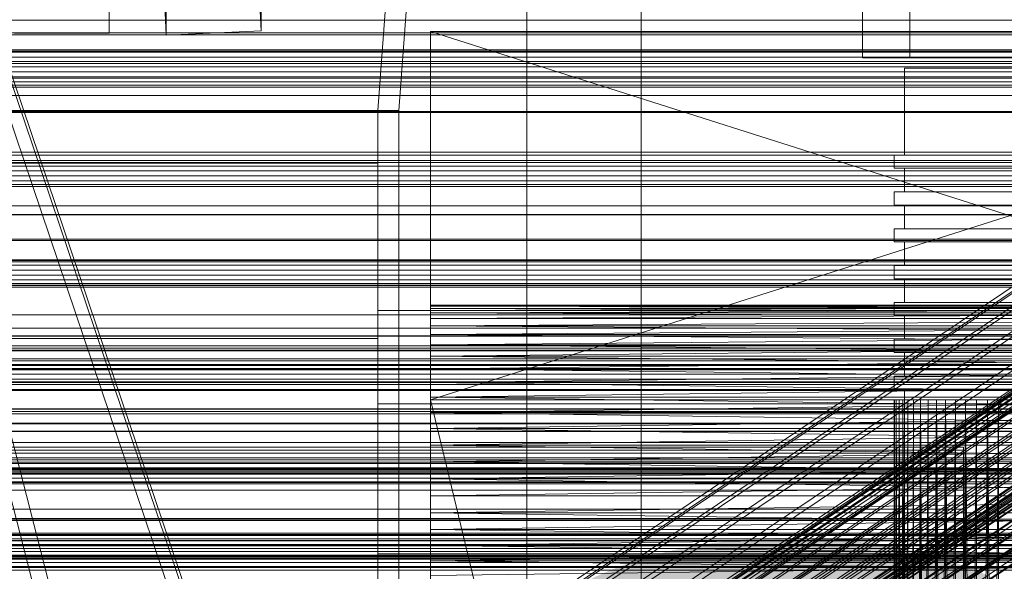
# Model space of a CAD drawing. Header units: millimetres. Extents: x -4395 to 65662, y -65530 to 6847.
# Tile 362 of 656: x 132 to 319, y -33853 to -33748. Entities that reach past the tile are written whole.
import ezdxf

# ---------------------------------------------------------------- set-up
doc = ezdxf.new("R2010")
doc.units = ezdxf.units.MM
for name, color, linetype, lineweight in [('COTAS_O', 1, 'Continuous', 0), ('COTAS_P', 1, 'Continuous', 0), ('frontal_briquetadora', 7, 'Continuous', 0), ('frontal_C01', 7, 'Continuous', 0), ('frontal_C02', 7, 'Continuous', 0), ('frontal_C03', 7, 'Continuous', 0), ('frontal_fines-r33-C07-C02', 7, 'Continuous', 0), ('frontal_secador', 7, 'Continuous', 0)]:
    doc.layers.add(name, color=color, linetype=linetype, lineweight=lineweight)
doc.dimstyles.new('R19_100', dxfattribs={"dimtxt": 250, "dimasz": 150, "dimexe": 150, "dimexo": 80, "dimgap": 100, "dimtad": 1, "dimtih": 1, "dimtoh": 1, "dimdsep": 46, "dimcen": 0.09, "dimadec": 0, "dimazin": 0, "dimtfac": 1, "dimtdec": 4, "dimtofl": 0, "dimtmove": 0, "dimatfit": 3, "dimfxl": 1, "dimtolj": 1, "dimtzin": 0, "dimarcsym": 0})

# ---------------------------------------------------------------- blocks, each defined once
blk = doc.blocks.new('DIM_R33_43')
at = {"layer": 'COTAS_O'}
for p, q in [((-1725, -33700), (-1575, -33655)), ((1725, -33700), (1575, -33655)), ((-1725, -34400), (-1725, -33700)), ((-1725, -33700), (1725, -33700)), ((-1725, -33700), (-1575, -33745)), ((1725, -33700), (1575, -33745)), ((1725, -34400), (1725, -33700))]:
    blk.add_line(p, q, dxfattribs=at)
blk.add_text('3450 O', height=250, dxfattribs=at).set_placement((0, -33600))
blk = doc.blocks.new('DIM_R33_44')
at = {"layer": 'COTAS_P'}
for p, q in [((-150, -32200), (550, -32200)), ((550, -32200), (505, -32350)), ((550, -34800), (550, -32200)), ((550, -32200), (595, -32350)), ((550, -34800), (505, -34650)), ((550, -34800), (595, -34650)), ((-150, -34800), (550, -34800))]:
    blk.add_line(p, q, dxfattribs=at)
blk.add_text('2600 P', height=250, rotation=90, dxfattribs=at).set_placement((450, -33500))
blk = doc.blocks.new('DIM_R33_47')
at = {"layer": 'COTAS_O'}
for p, q in [((-650, -34200), (-500, -34155)), ((650, -34200), (500, -34155)), ((-650, -34900), (-650, -34200)), ((-650, -34200), (650, -34200)), ((-650, -34200), (-500, -34245)), ((650, -34200), (500, -34245)), ((650, -34900), (650, -34200))]:
    blk.add_line(p, q, dxfattribs=at)
blk.add_text('1300 O', height=250, dxfattribs=at).set_placement((0, -34100))

msp = doc.modelspace()

# ---------------------------------------------------------------- linework, layer by layer
at = {"layer": 'frontal_briquetadora'}
for p, q in [((207, -33670), (200, -33765)), ((204, -33765), (211, -33670)), ((292, -33700), (292, -33755)), ((301, -33700), (301, -33755)), ((210, -33820), (210, -33750)), ((210, -33750), (210, -33844.629)), ((210, -33750), (210, -33841.488)), ((210, -33750), (210, -33838.284)), ((210, -33750), (210, -33835.05)), ((210, -33750), (210, -33831.815)), ((210, -33750), (210, -33828.612)), ((210, -33750), (210, -33825.47)), ((210, -33750), (210, -33822.421)), ((210, -33750), (210, -33819.494)), ((210, -33750), (210, -33816.716)), ((210, -33750), (210, -33814.115)), ((210, -33750), (210, -33811.715)), ((210, -33750), (210, -33809.54)), ((210, -33750), (210, -33807.611)), ((210, -33750), (210, -33805.946)), ((210, -33750), (210, -33804.562)), ((210, -33750), (210, -33803.471)), ((210, -33750), (210, -33802.684)), ((210, -33750), (210, -33802.209)), ((210, -33750), (210, -33802.05)), ((430, -33820), (210, -33750)), ((210, -33750), (430, -33750)), ((430, -33750), (210, -33820)), ((348, -33755), (292, -33755)), ((339, -33755), (301, -33755)), ((301.981, -33757), (300, -33757)), ((300, -33757), (300, -33773.5)), ((307.53, -33757), (301.981, -33757)), ((315.55, -33757), (307.53, -33757)), ((324.45, -33757), (315.55, -33757)), ((200, -33765), (-160, -33765)), ((204, -33765), (200, -33765)), ((200, -33765), (200, -33920)), ((204, -33920), (204, -33765)), ((300.179, -33773.5), (298, -33773.5)), ((298, -33773.5), (298, -33776)), ((301.981, -33773.5), (300, -33773.5)), ((306.283, -33773.5), (300.179, -33773.5)), ((307.53, -33773.5), (301.981, -33773.5)), ((315.105, -33773.5), (306.283, -33773.5)), ((315.55, -33773.5), (307.53, -33773.5)), ((324.895, -33773.5), (315.105, -33773.5)), ((324.45, -33773.5), (315.55, -33773.5)), ((200, -33775.055), (-160, -33775.055)), ((200, -33775.055), (200, -33778.229)), ((200, -33777.753), (200, -33775.055)), ((200, -33781.33), (200, -33775.701)), ((200, -33775.701), (200, -33775.882)), ((200, -33775.882), (200, -33781.854)), ((300.179, -33776), (298, -33776)), ((301.981, -33776), (300, -33776)), ((300, -33776), (300, -33780.5)), ((306.283, -33776), (300.179, -33776)), ((307.53, -33776), (301.981, -33776)), ((315.105, -33776), (306.283, -33776)), ((315.55, -33776), (307.53, -33776)), ((324.895, -33776), (315.105, -33776)), ((324.45, -33776), (315.55, -33776)), ((200, -33786.061), (200, -33777.753)), ((200, -33778.229), (200, -33786.965)), ((300.179, -33780.5), (298, -33780.5)), ((298, -33780.5), (298, -33783)), ((301.981, -33780.5), (300, -33780.5)), ((306.283, -33780.5), (300.179, -33780.5)), ((307.53, -33780.5), (301.981, -33780.5)), ((315.105, -33780.5), (306.283, -33780.5)), ((315.55, -33780.5), (307.53, -33780.5)), ((324.895, -33780.5), (315.105, -33780.5)), ((324.45, -33780.5), (315.55, -33780.5)), ((200, -33792.217), (200, -33781.33)), ((200, -33781.854), (200, -33793.034)), ((300.179, -33783), (298, -33783)), ((301.981, -33783), (300, -33783)), ((300, -33783), (300, -33787.5)), ((306.283, -33783), (300.179, -33783)), ((307.53, -33783), (301.981, -33783)), ((315.105, -33783), (306.283, -33783)), ((315.55, -33783), (307.53, -33783)), ((324.895, -33783), (315.105, -33783)), ((324.45, -33783), (315.55, -33783)), ((200, -33799.164), (200, -33786.061)), ((200, -33786.965), (200, -33800.407)), ((300.179, -33787.5), (298, -33787.5)), ((298, -33787.5), (298, -33790)), ((301.981, -33787.5), (300, -33787.5)), ((306.283, -33787.5), (300.179, -33787.5)), ((307.53, -33787.5), (301.981, -33787.5)), ((315.105, -33787.5), (306.283, -33787.5)), ((315.55, -33787.5), (307.53, -33787.5)), ((324.895, -33787.5), (315.105, -33787.5)), ((324.45, -33787.5), (315.55, -33787.5)), ((300.179, -33790), (298, -33790)), ((301.981, -33790), (300, -33790)), ((300, -33790), (300, -33794.5)), ((306.283, -33790), (300.179, -33790)), ((307.53, -33790), (301.981, -33790)), ((315.105, -33790), (306.283, -33790)), ((315.55, -33790), (307.53, -33790)), ((324.895, -33790), (315.105, -33790)), ((324.45, -33790), (315.55, -33790)), ((200, -33807.297), (200, -33792.217)), ((200, -33793.034), (200, -33808.326)), ((300.179, -33794.5), (298, -33794.5)), ((298, -33794.5), (298, -33797)), ((301.981, -33794.5), (300, -33794.5)), ((306.283, -33794.5), (300.179, -33794.5)), ((307.53, -33794.5), (301.981, -33794.5)), ((315.105, -33794.5), (306.283, -33794.5)), ((315.55, -33794.5), (307.53, -33794.5)), ((324.895, -33794.5), (315.105, -33794.5)), ((324.45, -33794.5), (315.55, -33794.5)), ((300.179, -33797), (298, -33797)), ((301.981, -33797), (300, -33797)), ((300, -33797), (300, -33801.5)), ((306.283, -33797), (300.179, -33797)), ((307.53, -33797), (301.981, -33797)), ((315.105, -33797), (306.283, -33797)), ((315.55, -33797), (307.53, -33797)), ((324.895, -33797), (315.105, -33797)), ((324.45, -33797), (315.55, -33797)), ((200, -33815.779), (200, -33799.164)), ((200, -33800.407), (200, -33817.241)), ((210, -33802.05), (210, -33802.209)), ((430, -33802.05), (210, -33802.209)), ((430, -33802.05), (210, -33802.05)), ((430, -33802.209), (210, -33802.05)), ((210, -33802.209), (210, -33802.684)), ((430, -33802.209), (210, -33802.684)), ((430, -33802.209), (210, -33802.209)), ((430, -33802.684), (210, -33802.209)), ((210, -33802.684), (210, -33803.471)), ((430, -33802.684), (210, -33803.471)), ((430, -33802.684), (210, -33802.684)), ((430, -33803.471), (210, -33802.684)), ((300.179, -33801.5), (298, -33801.5)), ((298, -33801.5), (298, -33804)), ((301.981, -33801.5), (300, -33801.5)), ((306.283, -33801.5), (300.179, -33801.5)), ((307.53, -33801.5), (301.981, -33801.5)), ((315.105, -33801.5), (306.283, -33801.5)), ((315.55, -33801.5), (307.53, -33801.5)), ((324.895, -33801.5), (315.105, -33801.5)), ((324.45, -33801.5), (315.55, -33801.5)), ((480, -33803.052), (200, -33803.052)), ((200, -33803.052), (200, -33806.399)), ((200, -33806.043), (200, -33803.052)), ((200, -33803.946), (200, -33803.763)), ((200, -33803.763), (200, -33809.778)), ((200, -33810.289), (200, -33803.946)), ((210, -33803.471), (210, -33804.562)), ((430, -33803.471), (210, -33804.562)), ((430, -33803.471), (210, -33803.471)), ((430, -33804.562), (210, -33803.471)), ((210, -33804.562), (210, -33805.946)), ((430, -33804.562), (210, -33805.946)), ((430, -33804.562), (210, -33804.562)), ((300.179, -33804), (298, -33804)), ((301.981, -33804), (300, -33804)), ((300, -33804), (300, -33808.5)), ((306.283, -33804), (300.179, -33804)), ((307.53, -33804), (301.981, -33804)), ((315.105, -33804), (306.283, -33804)), ((315.55, -33804), (307.53, -33804)), ((324.895, -33804), (315.105, -33804)), ((324.45, -33804), (315.55, -33804)), ((200, -33814.779), (200, -33806.043)), ((200, -33806.399), (200, -33815.42)), ((210, -33805.946), (210, -33807.611)), ((430, -33805.946), (210, -33807.611)), ((430, -33805.946), (210, -33805.946)), ((430, -33807.611), (210, -33805.946)), ((200, -33808.326), (-160, -33808.326)), ((200, -33825.094), (200, -33807.297)), ((200, -33808.326), (200, -33826.235)), ((210, -33807.611), (210, -33809.54)), ((430, -33807.611), (210, -33809.54)), ((430, -33807.611), (210, -33807.611)), ((210, -33807.611), (430, -33809.54)), ((300.179, -33808.5), (298, -33808.5)), ((298, -33808.5), (298, -33811)), ((301.981, -33808.5), (300, -33808.5)), ((306.283, -33808.5), (300.179, -33808.5)), ((307.53, -33808.5), (301.981, -33808.5)), ((315.105, -33808.5), (306.283, -33808.5)), ((315.55, -33808.5), (307.53, -33808.5)), ((324.895, -33808.5), (315.105, -33808.5)), ((324.45, -33808.5), (315.55, -33808.5)), ((200, -33809.778), (200, -33820.797)), ((200, -33821.536), (200, -33810.289)), ((210, -33809.54), (210, -33811.715)), ((430, -33809.54), (210, -33811.715)), ((430, -33809.54), (210, -33809.54)), ((210, -33809.54), (430, -33811.715)), ((210, -33811.715), (210, -33814.115)), ((430, -33811.715), (210, -33811.715)), ((210, -33814.115), (430, -33811.715)), ((210, -33811.715), (430, -33814.115)), ((300.179, -33811), (298, -33811)), ((301.981, -33811), (300, -33811)), ((300, -33811), (300, -33815.5)), ((306.283, -33811), (300.179, -33811)), ((307.53, -33811), (301.981, -33811)), ((315.105, -33811), (306.283, -33811)), ((315.55, -33811), (307.53, -33811)), ((324.895, -33811), (315.105, -33811)), ((324.45, -33811), (315.55, -33811)), ((210, -33814.115), (210, -33816.716)), ((430, -33814.115), (210, -33814.115)), ((210, -33816.716), (430, -33814.115)), ((210, -33814.115), (430, -33816.716)), ((200, -33827.53), (200, -33814.779)), ((200, -33815.42), (200, -33828.329)), ((200, -33834.281), (200, -33815.779)), ((300.179, -33815.5), (298, -33815.5)), ((298, -33815.5), (298, -33818)), ((301.981, -33815.5), (300, -33815.5)), ((306.283, -33815.5), (300.179, -33815.5)), ((307.53, -33815.5), (301.981, -33815.5)), ((315.105, -33815.5), (306.283, -33815.5)), ((315.55, -33815.5), (307.53, -33815.5)), ((324.895, -33815.5), (315.105, -33815.5)), ((324.45, -33815.5), (315.55, -33815.5)), ((200, -33817.241), (200, -33835.819)), ((210, -33816.716), (210, -33819.494)), ((430, -33816.716), (210, -33816.716)), ((210, -33819.494), (430, -33816.716)), ((210, -33816.716), (430, -33819.494)), ((210, -33819.494), (210, -33822.421)), ((430, -33819.494), (210, -33819.494)), ((210, -33822.421), (430, -33819.494)), ((210, -33819.494), (430, -33822.421)), ((300.179, -33818), (298, -33818)), ((301.981, -33818), (300, -33818)), ((300, -33818), (300, -33990)), ((306.283, -33818), (300.179, -33818)), ((307.53, -33818), (301.981, -33818)), ((315.105, -33818), (306.283, -33818)), ((315.55, -33818), (307.53, -33818)), ((324.895, -33818), (315.105, -33818)), ((324.45, -33818), (315.55, -33818)), ((480, -33820.797), (200, -33820.797)), ((200, -33820.797), (200, -33834.64)), ((200, -33835.46), (200, -33821.536)), ((210, -33820), (210, -34060)), ((210, -34260), (210, -33820)), ((210, -34680), (210, -33820)), ((210, -33820), (210, -33855.985)), ((210, -33820), (210, -33853.384)), ((210, -33820), (210, -33850.606)), ((210, -33820), (210, -33847.678)), ((210, -33844.629), (210, -33820)), ((210, -33820), (416.55, -34680)), ((430, -33820), (210, -33820)), ((304.444, -33820), (210, -33820)), ((210, -33820), (306.043, -33820)), ((302.994, -33820), (210, -33820)), ((301.708, -33820), (210, -33820)), ((210, -33820), (307.777, -33820)), ((300.598, -33820), (210, -33820)), ((210, -33820), (309.629, -33820)), ((299.675, -33820), (210, -33820)), ((210, -33820), (311.581, -33820)), ((298.947, -33820), (210, -33820)), ((210, -33820), (313.614, -33820)), ((210, -33820), (315.708, -33820)), ((298.423, -33820), (210, -33820)), ((210, -33820), (317.844, -33820)), ((320, -33820), (210, -33820)), ((298.106, -33820), (210, -33820)), ((298, -33820), (210, -33820)), ((298.106, -33820), (298, -34060)), ((298, -33820), (298, -34060)), ((298.106, -33820), (298, -33820)), ((298, -33820), (298.106, -34060)), ((298.423, -33820), (298.106, -34060)), ((298.106, -33820), (298.106, -34060)), ((298.423, -33820), (298.106, -33820)), ((298.106, -33820), (298.423, -34060)), ((298.947, -33820), (298.423, -34060)), ((298.423, -33820), (298.423, -34060)), ((298.947, -33820), (298.423, -33820)), ((298.423, -33820), (298.947, -34060)), ((299.675, -33820), (298.947, -34060)), ((298.947, -33820), (298.947, -34060)), ((299.675, -33820), (298.947, -33820)), ((298.947, -33820), (299.675, -34060)), ((300.598, -33820), (299.675, -34060)), ((299.675, -33820), (299.675, -34060)), ((300.598, -33820), (299.675, -33820)), ((299.675, -33820), (300.598, -34060)), ((301.708, -33820), (300.598, -34060)), ((300.598, -33820), (300.598, -34060)), ((301.708, -33820), (300.598, -33820)), ((302.994, -33820), (301.708, -34060)), ((301.708, -33820), (301.708, -34060)), ((302.994, -33820), (301.708, -33820)), ((304.444, -33820), (302.994, -34060)), ((302.994, -33820), (302.994, -34060)), ((304.444, -33820), (302.994, -33820)), ((302.994, -33820), (304.444, -34060)), ((306.043, -33820), (304.444, -34060)), ((304.444, -33820), (304.444, -34060)), ((306.043, -33820), (304.444, -33820)), ((307.777, -33820), (306.043, -34060)), ((306.043, -34060), (306.043, -33820)), ((307.777, -33820), (306.043, -33820)), ((306.043, -33820), (307.777, -34060)), ((309.629, -33820), (307.777, -34060)), ((307.777, -34060), (307.777, -33820)), ((309.629, -33820), (307.777, -33820)), ((307.777, -33820), (309.629, -34060)), ((311.581, -33820), (309.629, -34060)), ((309.629, -34060), (309.629, -33820)), ((311.581, -33820), (309.629, -33820)), ((313.614, -33820), (311.581, -34060)), ((311.581, -34060), (311.581, -33820)), ((313.614, -33820), (311.581, -33820)), ((311.581, -33820), (313.614, -34060)), ((315.708, -33820), (313.614, -34060)), ((313.614, -34060), (313.614, -33820)), ((315.708, -33820), (313.614, -33820)), ((317.844, -33820), (315.708, -34060)), ((315.708, -34060), (315.708, -33820)), ((317.844, -33820), (315.708, -33820)), ((315.708, -33820), (317.844, -34060)), ((317.844, -34060), (317.844, -33820)), ((320, -33820), (317.844, -33820)), ((210, -33822.421), (210, -33825.47)), ((430, -33822.421), (210, -33822.421)), ((210, -33825.47), (430, -33822.421)), ((210, -33822.421), (430, -33825.47)), ((200, -33843.865), (200, -33825.094)), ((200, -33826.235), (200, -33845.006)), ((210, -33825.47), (210, -33828.612)), ((430, -33825.47), (210, -33825.47)), ((210, -33828.612), (430, -33825.47)), ((210, -33825.47), (430, -33828.612)), ((200, -33841.77), (200, -33827.53)), ((200, -33828.329), (200, -33842.57)), ((210, -33828.612), (210, -33831.815)), ((430, -33828.612), (210, -33828.612)), ((210, -33831.815), (430, -33828.612)), ((210, -33828.612), (430, -33831.815)), ((210, -33831.815), (210, -33835.05)), ((430, -33831.815), (210, -33835.05)), ((430, -33831.815), (210, -33831.815)), ((210, -33831.815), (430, -33835.05)), ((200, -33852.858), (200, -33834.281)), ((200, -33834.64), (200, -33848.563)), ((200, -33849.302), (200, -33835.46)), ((200, -33835.819), (200, -33854.32)), ((430, -33835.05), (210, -33838.284)), ((210, -33838.284), (210, -33835.05)), ((210, -33835.05), (430, -33835.05)), ((430, -33838.284), (210, -33835.05)), ((430, -33838.284), (210, -33841.488)), ((210, -33841.488), (210, -33838.284)), ((210, -33838.284), (430, -33838.284)), ((200, -33854.679), (200, -33841.77)), ((430, -33841.488), (210, -33844.629)), ((210, -33844.629), (210, -33841.488)), ((210, -33841.488), (430, -33841.488)), ((430, -33844.629), (210, -33841.488)), ((200, -33842.57), (200, -33855.32)), ((200, -33861.773), (200, -33843.865)), ((200, -33845.006), (200, -33862.803)), ((430, -33844.629), (210, -33847.678)), ((210, -33847.678), (210, -33844.629)), ((210, -33844.629), (430, -33844.629)), ((430, -33847.678), (210, -33844.629)), ((430, -33847.678), (210, -33850.606)), ((210, -33850.606), (210, -33847.678)), ((210, -33847.678), (430, -33847.678)), ((430, -33850.606), (210, -33847.678)), ((200, -33848.563), (200, -33859.811)), ((200, -33860.322), (200, -33849.302)), ((480, -33849.302), (200, -33849.302)), ((430, -33850.606), (210, -33853.384)), ((210, -33853.384), (210, -33850.606)), ((210, -33850.606), (430, -33850.606)), ((430, -33853.384), (210, -33850.606))]:
    msp.add_line(p, q, dxfattribs=at)
at = {"layer": 'frontal_C01'}
for p, q in [((250, -35948.128), (250, -33252.594)), ((250, -33257.389), (250, -35952.922)), ((228.298, -33855.539), (228.298, -33580.534)), ((228.298, -33586.293), (228.298, -33861.298)), ((425, -33747.837), (-425, -33747.837)), ((425, -33750.663), (-425, -33750.663)), ((-425, -33762.175), (425, -33762.175)), ((146.872, -33915.19), (331.181, -33791.321)), ((148.32, -33915.455), (332.629, -33791.585)), ((146.383, -33916.366), (330.692, -33792.496)), ((150.629, -33917.141), (334.938, -33793.272)), ((141.218, -33938.743), (355.017, -33795.055)), ((141.731, -33938.837), (355.53, -33795.149)), ((146.887, -33918.901), (331.197, -33795.032)), ((141.045, -33939.16), (354.844, -33795.472)), ((141.224, -33940.058), (355.022, -33796.37)), ((142.549, -33939.435), (356.348, -33795.746)), ((143.617, -33940.495), (357.415, -33796.807)), ((153.641, -33920.135), (337.95, -33796.266)), ((141.742, -33941.377), (355.541, -33797.689)), ((144.861, -33941.947), (358.659, -33798.259)), ((148.35, -33922.624), (332.659, -33798.755)), ((142.565, -33943.027), (356.363, -33799.339)), ((359.995, -33800.002), (146.196, -33943.691)), ((157.152, -33924.232), (341.461, -33800.362)), ((143.635, -33944.895), (357.434, -33801.207)), ((147.533, -33945.607), (361.332, -33801.919)), ((144.881, -33946.855), (358.68, -33803.166)), ((148.779, -33947.566), (362.578, -33803.878)), ((150.672, -33927.28), (334.981, -33803.411)), ((146.218, -33948.771), (360.017, -33805.083)), ((149.85, -33949.434), (363.648, -33805.746)), ((345.231, -33805.283), (160.922, -33929.152)), ((147.554, -33950.515), (361.352, -33806.826)), ((148.798, -33951.966), (362.596, -33808.278)), ((150.672, -33951.084), (364.471, -33807.396)), ((149.865, -33953.027), (363.664, -33809.339)), ((150.683, -33953.625), (364.482, -33809.936)), ((151.191, -33952.403), (364.989, -33808.715)), ((151.196, -33953.718), (364.995, -33810.03)), ((151.369, -33953.302), (365.168, -33809.613)), ((153.694, -33932.552), (338.003, -33808.683)), ((164.693, -33934.561), (349.002, -33810.692)), ((-1100, -33812.606), (1100, -33812.606)), ((157.211, -33938.081), (341.52, -33814.212)), ((-1100, -33816.606), (1100, -33816.606)), ((168.21, -33940.09), (352.519, -33816.221)), ((160.982, -33943.491), (345.291, -33819.621)), ((171.232, -33945.363), (355.541, -33821.493)), ((164.752, -33948.411), (349.061, -33824.542)), ((173.554, -33950.019), (357.863, -33826.149)), ((168.263, -33952.508), (352.572, -33828.639))]:
    msp.add_line(p, q, dxfattribs=at)
at = {"layer": 'frontal_C02'}
for p, q in [((250, -35767.183), (250, -32921.727)), ((250, -32926.497), (250, -35771.953)), ((228.298, -33874.707), (228.298, -33584.212)), ((228.298, -33589.943), (228.298, -33880.437)), ((177.811, -33749.902), (174.943, -33690.636)), ((159.83, -33750.695), (156.962, -33691.429)), ((149, -33750.296), (149, -33704.859)), ((149, -33750.296), (149, -33744.335)), ((159.83, -33744.732), (159.83, -33750.695)), ((177.811, -33749.902), (177.811, -33743.94)), ((425, -33750.245), (-425, -33750.245)), ((131, -33750.296), (149, -33750.296)), ((159.83, -33750.695), (177.811, -33749.902)), ((425, -33753.931), (-425, -33753.931)), ((-425, -33765.386), (425, -33765.386)), ((146.383, -33935.233), (330.692, -33811.978)), ((146.872, -33933.95), (331.181, -33810.695)), ((148.32, -33934.108), (332.629, -33810.853)), ((150.629, -33935.695), (334.938, -33812.44)), ((141.045, -33957.913), (354.844, -33814.938)), ((141.218, -33957.459), (355.017, -33814.483)), ((141.224, -33958.847), (355.022, -33815.872)), ((141.731, -33957.515), (355.53, -33814.539)), ((142.549, -33958.077), (356.348, -33815.102)), ((146.887, -33937.869), (331.197, -33814.614)), ((153.641, -33938.604), (337.95, -33815.35)), ((141.742, -33960.197), (355.541, -33817.222)), ((143.617, -33959.108), (357.415, -33816.133)), ((144.861, -33960.537), (358.659, -33817.561)), ((142.565, -33961.871), (356.363, -33818.895)), ((359.995, -33819.291), (146.196, -33962.266)), ((148.35, -33941.678), (332.659, -33818.423)), ((157.152, -33942.637), (341.461, -33819.382)), ((143.635, -33963.754), (357.434, -33820.779)), ((147.533, -33964.178), (361.332, -33821.203)), ((144.881, -33965.719), (358.68, -33822.743)), ((148.779, -33966.143), (362.578, -33823.168)), ((150.672, -33946.401), (334.981, -33823.147)), ((146.218, -33967.631), (360.017, -33824.656)), ((345.231, -33824.263), (160.922, -33947.518)), ((-311.15, -33828.995), (311.15, -33828.995)), ((153.694, -33951.717), (338.003, -33828.462)), ((311.15, -33829.591), (311.15, -33828.995)), ((311.15, -33828.995), (311.15, -33830.128)), ((-311.15, -33829.591), (311.15, -33829.591)), ((-311.15, -33830.128), (311.15, -33830.128)), ((164.693, -33952.915), (349.002, -33829.66)), ((311.15, -33831.876), (311.15, -33829.591)), ((311.15, -33830.128), (311.15, -33832.913)), ((-311.15, -33831.876), (311.15, -33831.876)), ((311.15, -33835.694), (311.15, -33831.876)), ((-311.15, -33832.913), (311.15, -33832.913)), ((157.211, -33957.262), (341.52, -33834.007)), ((311.15, -33832.913), (311.15, -33837.161)), ((-311.15, -33835.694), (311.15, -33835.694)), ((311.15, -33840.786), (311.15, -33835.694)), ((-311.15, -33837.161), (311.15, -33837.161)), ((311.15, -33837.161), (311.15, -33842.582)), ((-311.15, -33840.786), (311.15, -33840.786)), ((311.15, -33846.803), (311.15, -33840.786)), ((-311.15, -33842.582), (311.15, -33842.582)), ((311.15, -33842.582), (311.15, -33848.807)), ((-440, -33845.381), (440, -33845.381)), ((-440, -33845.592), (440, -33845.592)), ((-440, -33845.782), (440, -33845.782)), ((-440, -33846.402), (440, -33846.402)), ((-440, -33846.769), (440, -33846.769)), ((-440, -33847.755), (440, -33847.755)), ((311.15, -33846.803), (-311.15, -33846.803)), ((311.15, -33853.336), (311.15, -33846.803)), ((-440, -33848.275), (440, -33848.275)), ((-440, -33849.559), (440, -33849.559)), ((-311.15, -33848.807), (311.15, -33848.807)), ((311.15, -33848.807), (311.15, -33855.411)), ((-440, -33850.196), (440, -33850.196)), ((440, -33851.691), (-440, -33851.691)), ((-440, -33852.401), (440, -33852.401))]:
    msp.add_line(p, q, dxfattribs=at)
at = {"layer": 'frontal_C03'}
for p, q in [((1270, -33755.693), (-1230, -33755.693)), ((1270, -33756.079), (-1230, -33756.079)), ((1270, -33756.745), (-1230, -33756.745)), ((-1230, -33757.677), (1270, -33757.677)), ((1270, -33758.619), (-1230, -33758.619)), ((1270, -33759.551), (-1230, -33759.551)), ((1270, -33760.217), (-1230, -33760.217)), ((1270, -33760.603), (-1230, -33760.603)), ((1270, -33774.534), (-1230, -33774.534)), ((1270, -33774.92), (-1230, -33774.92)), ((1270, -33775.586), (-1230, -33775.586)), ((-1230, -33776.518), (1270, -33776.518)), ((1270, -33777.46), (-1230, -33777.46)), ((1270, -33778.392), (-1230, -33778.392)), ((1270, -33779.058), (-1230, -33779.058)), ((1270, -33779.444), (-1230, -33779.444)), ((1270, -33784.766), (-1230, -33784.766)), ((1270, -33784.851), (-1230, -33784.851)), ((1270, -33789.465), (-1230, -33789.465)), ((1270, -33789.707), (-1230, -33789.707)), ((1270, -33793.375), (-1230, -33793.375)), ((1270, -33793.761), (-1230, -33793.761)), ((1270, -33794.427), (-1230, -33794.427)), ((-1230, -33795.359), (1270, -33795.359)), ((1270, -33796.301), (-1230, -33796.301)), ((1270, -33797.233), (-1230, -33797.233)), ((1270, -33797.899), (-1230, -33797.899)), ((1270, -33798.234), (-1230, -33798.234)), ((1270, -33798.285), (-1230, -33798.285)), ((1270, -33798.596), (-1230, -33798.596)), ((1516, -33806.372), (-1476, -33806.372)), ((1516, -33806.398), (-1476, -33806.398)), ((1516, -33807.84), (-1476, -33807.84)), ((1516, -33807.916), (-1476, -33807.916)), ((1270, -33809.736), (-1230, -33809.736)), ((-1230, -33810.164), (1270, -33810.164)), ((1516, -33810.58), (-1476, -33810.58)), ((1516, -33810.694), (-1476, -33810.694)), ((1270, -33812.216), (-1230, -33812.216)), ((1270, -33812.602), (-1230, -33812.602)), ((1270, -33813.268), (-1230, -33813.268)), ((1516, -33814.175), (-1476, -33814.175)), ((-1476, -33814.309), (1516, -33814.309)), ((-1230, -33814.2), (1270, -33814.2)), ((1270, -33815.142), (-1230, -33815.142)), ((1270, -33816.074), (-1230, -33816.074)), ((1270, -33816.74), (-1230, -33816.74)), ((1270, -33817.126), (-1230, -33817.126)), ((1516, -33818.077), (-1476, -33818.077)), ((1516, -33818.21), (-1476, -33818.21)), ((1516, -33821.692), (-1476, -33821.692)), ((1516, -33821.805), (-1476, -33821.805)), ((1270, -33822.222), (-1230, -33822.222)), ((1270, -33822.649), (-1230, -33822.649)), ((1516, -33824.469), (-1476, -33824.469)), ((1516, -33824.545), (-1476, -33824.545)), ((1516, -33825.987), (-1476, -33825.987)), ((1516, -33826.014), (-1476, -33826.014)), ((1270, -33831.057), (-1230, -33831.057)), ((1270, -33831.443), (-1230, -33831.443)), ((1270, -33832.109), (-1230, -33832.109)), ((-1230, -33833.041), (1270, -33833.041)), ((1270, -33833.789), (-1230, -33833.789)), ((1270, -33833.983), (-1230, -33833.983)), ((1270, -33834.152), (-1230, -33834.152)), ((1270, -33834.915), (-1230, -33834.915)), ((1270, -33835.581), (-1230, -33835.581)), ((1270, -33835.967), (-1230, -33835.967)), ((1270, -33842.678), (-1230, -33842.678)), ((1270, -33842.92), (-1230, -33842.92)), ((1270, -33847.535), (-1230, -33847.535)), ((1270, -33847.62), (-1230, -33847.62)), ((1270, -33849.898), (-1230, -33849.898)), ((1270, -33850.284), (-1230, -33850.284)), ((1270, -33850.95), (-1230, -33850.95)), ((-1230, -33851.882), (1270, -33851.882))]:
    msp.add_line(p, q, dxfattribs=at)
at = {"layer": 'frontal_fines-r33-C07-C02'}
for p, q in [((89.057, -33665.892), (167.647, -33972.112)), ((164.77, -33972.922), (86.179, -33666.703)), ((172.123, -33890.945), (111.774, -33712.27)), ((175, -33890.134), (114.652, -33711.459)), ((114.652, -33713.077), (175, -33891.752))]:
    msp.add_line(p, q, dxfattribs=at)
at = {"layer": 'frontal_secador'}
for p, q in [((1360, -33753.5), (-1360, -33753.5)), ((1250, -33753.75), (-1250, -33753.75)), ((1360, -33754.863), (-1360, -33754.863)), ((1360, -33758.859), (-1360, -33758.859)), ((1360, -33765.216), (-1360, -33765.216)), ((1250, -33772.924), (-1250, -33772.924)), ((1360, -33773.5), (-1360, -33773.5)), ((1360, -33783.147), (-1360, -33783.147)), ((-1360, -33793.5), (1360, -33793.5)), ((-1250, -33793.5), (1250, -33793.5)), ((1360, -33803.853), (-1360, -33803.853)), ((1360, -33813.5), (-1360, -33813.5)), ((1250, -33814.076), (-1250, -33814.076)), ((1360, -33821.784), (-1360, -33821.784)), ((1360, -33828.141), (-1360, -33828.141)), ((1360, -33832.137), (-1360, -33832.137)), ((1360, -33833.5), (-1360, -33833.5)), ((1250, -33833.25), (-1250, -33833.25)), ((1250, -33849.715), (-1250, -33849.715))]:
    msp.add_line(p, q, dxfattribs=at)

# ---------------------------------------------------------------- dimensions: what is measured, and where the dimension line sits
at = {"layer": 'COTAS_O'}
for p1, p2, picture, middle in [((-1725, -34400), (1725, -34400), 'DIM_R33_43', (0, -33700)), ((-650, -34900), (650, -34900), 'DIM_R33_47', (0, -34200))]:
    dim = msp.add_aligned_dim(p1=p1, p2=p2, distance=700, text='<> O', dimstyle='R19_100', dxfattribs=at)
    dim.commit()
    dim.dimension.update_dxf_attribs({"geometry": picture, "text_midpoint": middle})
at = {"layer": 'COTAS_P'}
dim = msp.add_aligned_dim(p1=(-150, -34800), p2=(-150, -32200), distance=-700, text='<> P', dimstyle='R19_100', dxfattribs=at)
dim.commit()
dim.dimension.update_dxf_attribs({"geometry": 'DIM_R33_44', "text_midpoint": (550, -33500)})

doc.saveas('drawing.dxf')
